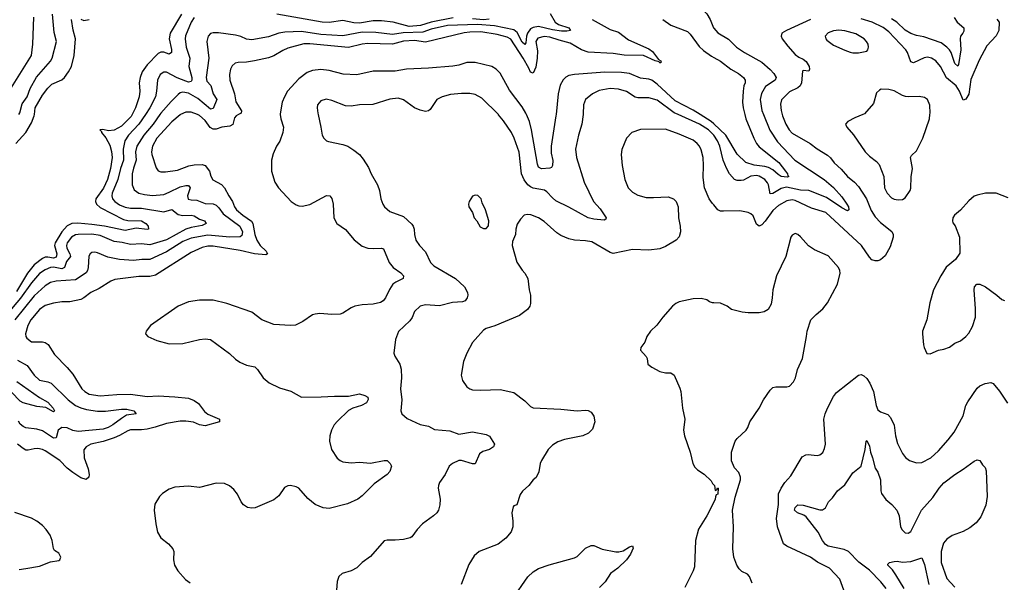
# Model space of a CAD drawing. Header units: inches. Extents: x 1173000 to 1307049, y 522583 to 678455.
# Tile 608 of 617: x 1244965 to 1252108, y 646607 to 650689. Entities that reach past the tile are written whole.
import ezdxf

# ---------------------------------------------------------------- set-up
doc = ezdxf.new("R2010")
doc.units = ezdxf.units.IN
doc.header["$MEASUREMENT"] = 0
for name, color, linetype in [('B2644', 7, 'Continuous'), ('B2645', 7, 'Continuous'), ('B2654', 7, 'Continuous'), ('B2655', 7, 'Continuous')]:
    doc.layers.add(name, color=color, linetype=linetype)

msp = doc.modelspace()

# ---------------------------------------------------------------- linework, layer by layer
at = {"layer": 'B2644', "color": 5}
for points, elevation in [([(1245877, 650000), (1245830.6, 649930), (1245754.6, 649850), (1245729.1, 649810.9), (1245715.6, 649750), (1245719.7, 649670), (1245697.7, 649610), (1245676.6, 649530), (1245637, 649430), (1245633.5, 649410), (1245639, 649390), (1245655.6, 649370), (1245690, 649345.3), (1245730, 649329.6), (1245770, 649321.6), (1245850, 649321.7), (1246010, 649294.6), (1246070, 649311.1), (1246114.5, 649274.5), (1246150, 649268.3), (1246210, 649269.5), (1246230, 649265.9), (1246270, 649242.3), (1246305.5, 649230), (1246318.4, 649210), (1246290, 649195.1), (1246210, 649181.6), (1246170, 649169.5), (1246030, 649090.7), (1245910, 649055.7), (1245850, 649063.7), (1245770, 649056.9), (1245710, 649071.7), (1245650, 649078.5), (1245550, 649122.6), (1245490, 649133.2), (1245388.8, 649131.2), (1245370, 649127.3), (1245342.2, 649110), (1245310.8, 649070), (1245305.1, 649050), (1245307.5, 649030), (1245329.5, 648990), (1245333.2, 648970), (1245304.9, 648935.1), (1245289.7, 648890.3), (1245270, 648882.2), (1245210, 648893), (1245190.1, 648889.9), (1245150, 648873.8), (1245110, 648848.1), (1245050, 648780.2), (1244971.7, 648668.3), (1244879.3, 648560.7)], 940), ([(1245983, 650000), (1245933.2, 649930), (1245866.8, 649850), (1245815.9, 649770), (1245806.5, 649730), (1245810.6, 649670), (1245790, 649611.3), (1245781.5, 649570), (1245780.9, 649490), (1245795.2, 649455.2), (1245830, 649430.2), (1245870, 649419.5), (1245930, 649413.4), (1246010, 649421.5), (1246050, 649436.2), (1246130, 649476.3), (1246170, 649486.4), (1246190, 649484.9), (1246202.4, 649470), (1246182.3, 649410), (1246187.7, 649387.7), (1246210, 649380.9), (1246250, 649378.8), (1246310, 649355.3), (1246370, 649352.5), (1246390, 649342.2), (1246410, 649323.5), (1246441.4, 649281.4), (1246562.5, 649190), (1246582.1, 649150), (1246577.8, 649122.2), (1246565.4, 649114.5), (1246490, 649111.8), (1246330, 649125.2), (1246210, 649103.4), (1246150, 649078.7), (1246030, 649003.9), (1245910, 648948.8), (1245850.8, 648949.2), (1245790, 648942.8), (1245690, 648947.8), (1245605.6, 648965.6), (1245530, 648997.2), (1245510, 649002), (1245490, 649000.4), (1245477, 648990), (1245468.1, 648971.9), (1245461.8, 648890), (1245458, 648870), (1245448.1, 648851.9), (1245370, 648801.1), (1245230, 648792.5), (1245190, 648780.8), (1245150, 648758.6), (1245070, 648685.5), (1244930, 648511.2)], 960), ([(1244937.5, 649790), (1245010, 649869.4), (1245050, 649939.8), (1245071.4, 649990), (1245072.3, 650000)], 920), ([(1245780.3, 650000), (1245773.4, 649986.6), (1245703.1, 649916.9), (1245650, 649886.1), (1245610, 649882), (1245568.2, 649891.8), (1245547.7, 649890), (1245558.3, 649878.3), (1245558.7, 649870), (1245591, 649831), (1245619.1, 649779.1), (1245632.6, 649732.6), (1245636.3, 649690), (1245624, 649610), (1245602.3, 649530), (1245573, 649467), (1245517.7, 649390), (1245514.6, 649370), (1245522.2, 649350), (1245550, 649325.5), (1245718.3, 649238.3), (1245750, 649232.3), (1245850.2, 649230), (1245880.2, 649210), (1245898.3, 649190), (1245900.7, 649170), (1245890, 649167.1), (1245810, 649175.2), (1245730, 649158.8), (1245581.6, 649190), (1245490, 649204), (1245387.2, 649212.8), (1245344, 649210), (1245310, 649192.6), (1245270, 649149.9), (1245222.6, 649070), (1245218.8, 649050), (1245234.9, 648990), (1245230, 648965.4), (1245210, 648959.4), (1245170, 648966.6), (1245150, 648965.1), (1245130, 648956.1), (1245070.1, 648910), (1245022.7, 648850), (1244942.6, 648717.4)], 920), ([(1246133, 650000), (1246130, 649998.5), (1246070, 649948.2), (1245959.8, 649830), (1245928.3, 649770), (1245921.4, 649730), (1245924.1, 649710), (1245955.1, 649615.1), (1245970, 649592.7), (1245990, 649584.9), (1246024.4, 649584.4), (1246110, 649596.2), (1246192.7, 649627.3), (1246230, 649636.3), (1246290, 649639.3), (1246310.1, 649630.1), (1246341.6, 649590), (1246352.8, 649552.8), (1246366.8, 649526.8), (1246430, 649492.1), (1246451.1, 649470), (1246481.7, 649410), (1246509.5, 649370), (1246524.3, 649330), (1246537.6, 649310), (1246584, 649270), (1246646.5, 649226.5), (1246656.8, 649210), (1246670.6, 649130.6), (1246685.6, 649090), (1246709.6, 649049.6), (1246754.4, 649010), (1246762.4, 648990), (1246750, 648982.3), (1246669.5, 648990.5), (1246564.9, 649015.1), (1246370, 649046.8), (1246330, 649045.2), (1246290, 649035.3), (1246210, 649000.6), (1245950, 648834), (1245910, 648824.5), (1245830, 648825), (1245655.7, 648804.3), (1245627.4, 648792.6), (1245541.6, 648738.4), (1245480.9, 648710), (1245430.3, 648670), (1245410, 648659.8), (1245330, 648642), (1245270, 648640.8), (1245210, 648632.5), (1245150, 648615.9), (1245110, 648585.8), (1245047, 648510), (1245024.3, 648470), (1245007.5, 648410), (1245010.2, 648390.2), (1245017.5, 648377.5), (1245050, 648352.4), (1245130, 648352.3), (1245150, 648346.7), (1245171.7, 648331.7), (1245218.7, 648258.7), (1245310, 648166), (1245350, 648117.3), (1245416.2, 648010), (1245437.3, 647990), (1245470, 647972.4), (1245550, 647959.1), (1245670, 647970.1), (1245770, 647971.6), (1245890, 647954.3), (1245970, 647959.6), (1246090, 647953.5), (1246190, 647942), (1246230, 647926.4), (1246263.3, 647903.3), (1246307.1, 647847.1), (1246330, 647827.2), (1246414, 647790), (1246416, 647770), (1246310, 647742.4), (1246270, 647748.8), (1246227.5, 647767.5), (1246170, 647777), (1246130, 647775.2), (1246030, 647758.5), (1245948.8, 647731.2), (1245890, 647717.2), (1245850, 647711.9), (1245770, 647713.2), (1245750, 647706.9), (1245689.2, 647670.8), (1245650, 647653.9), (1245570, 647629.1), (1245481.6, 647610), (1245447.2, 647590), (1245430, 647568), (1245433.2, 647510), (1245462.4, 647430), (1245470.3, 647390), (1245468, 647370), (1245447.9, 647352.1), (1245410, 647365.8), (1245350, 647404.2), (1245310, 647434.6), (1245257.2, 647490), (1245150, 647561.4), (1245130, 647570.6), (1245097.1, 647577.1), (1245070, 647576.3), (1245025.9, 647565.9), (1245010, 647566.3), (1244990, 647576.5), (1244948.7, 647608.7)], 980), ([(1246855.9, 650000), (1246859.7, 649970), (1246878.6, 649910), (1246874.9, 649870), (1246851.9, 649808.1), (1246828.7, 649770), (1246804, 649716), (1246793.1, 649670), (1246792.7, 649590), (1246815.6, 649510), (1246841.7, 649470), (1246936, 649370), (1246970, 649344.6), (1246990, 649337.4), (1247015.6, 649335.6), (1247070, 649347.2), (1247190, 649412.2), (1247216, 649410), (1247230, 649391.3), (1247239.5, 649350), (1247244.6, 649250), (1247265.5, 649210), (1247330, 649166), (1247391.3, 649091.3), (1247450, 649046), (1247491.4, 649031.4), (1247530, 649028.1), (1247590, 649031.7), (1247605.7, 649025.7), (1247646.1, 648926.1), (1247675.6, 648890), (1247730, 648851.3), (1247750, 648830.3), (1247746.4, 648810), (1247694.5, 648785.5), (1247673.4, 648770), (1247647.7, 648732.3), (1247620.3, 648670), (1247602, 648650), (1247582, 648638), (1247530, 648624.5), (1247450, 648619.7), (1247396, 648610), (1247370, 648598.9), (1247310, 648558.7), (1247290, 648553), (1247230.3, 648549.7), (1247143.2, 648556.8), (1247110, 648552.6), (1247090, 648546.3), (1247020, 648500), (1246967.4, 648472.6), (1246930.3, 648469.7), (1246810, 648477.7), (1246722, 648510), (1246650, 648567.6), (1246469, 648630), (1246370, 648654.5), (1246270, 648652.7), (1246190, 648641.1), (1246114, 648610), (1245914.8, 648470), (1245884, 648430), (1245878.8, 648410), (1245896, 648390), (1245961.1, 648361.1), (1246050, 648336), (1246150, 648339), (1246270, 648367.7), (1246310, 648372.8), (1246350, 648368.7), (1246487, 648267), (1246530, 648226.4), (1246562.9, 648202.9), (1246610, 648182.8), (1246670.5, 648170), (1246690, 648150.5), (1246732.2, 648090), (1246774.5, 648054.5), (1246850, 648017.6), (1246933.1, 647993.1), (1247010, 647950.6), (1247151.5, 647951.5), (1247250, 647958.2), (1247350, 647956.2), (1247430, 647974), (1247470, 647963.1), (1247490.1, 647950.1), (1247494.1, 647934.1), (1247481.1, 647910), (1247444.4, 647890), (1247382, 647870), (1247350, 647852.6), (1247270, 647776.9), (1247247.6, 647750), (1247226.7, 647710), (1247215.6, 647670), (1247213.1, 647630), (1247227.4, 647570), (1247268.2, 647508.2), (1247290, 647490.4), (1247310, 647481.1), (1247370, 647473.1), (1247430, 647477.4), (1247510, 647470.5), (1247610, 647491.2), (1247630, 647491.3), (1247653.4, 647470), (1247663, 647450), (1247650.3, 647410), (1247630.5, 647390), (1247538, 647322), (1247450, 647234.5), (1247419.1, 647210), (1247344.5, 647175.5), (1247210, 647142.7), (1247166.8, 647146.8), (1247110, 647171.8), (1247055.2, 647215.2), (1246990, 647289.5), (1246970, 647300.5), (1246930, 647309.6), (1246910, 647307.3), (1246886.1, 647293.9), (1246845.1, 647234.9), (1246810, 647205.1), (1246673.7, 647146.3), (1246650, 647144), (1246618, 647150), (1246589.5, 647169.5), (1246571.8, 647191.8), (1246545.4, 647245.4), (1246519.4, 647279.4), (1246487.6, 647307.6), (1246450, 647323.7), (1246390, 647325.1), (1246270, 647295.8), (1246190, 647303.5), (1246090, 647297.6), (1246050, 647282), (1246002, 647250), (1245980.5, 647230), (1245945.9, 647174.1), (1245941.3, 647130), (1245952.7, 647030), (1245966, 646970), (1245988.4, 646930), (1246045.8, 646885.8), (1246075.8, 646850), (1246083.7, 646830), (1246081.1, 646770), (1246088.9, 646730), (1246112, 646690), (1246167.7, 646627.7), (1246201.8, 646601.8)], 1020), ([(1246553.9, 650000), (1246536.5, 649990), (1246524.4, 649975.6), (1246510.6, 649929.4), (1246490, 649917.4), (1246431.6, 649908.4), (1246390, 649893.8), (1246370, 649895.4), (1246347.3, 649907.3), (1246310, 649956.8), (1246270, 649994), (1246255, 650000)], 980), ([(1247130.3, 650000), (1247150.6, 649910), (1247158.8, 649850), (1247171, 649830), (1247190, 649811), (1247205.2, 649805.2), (1247310, 649783), (1247346, 649770), (1247390, 649743), (1247430.3, 649710.3), (1247457.2, 649677.2), (1247496, 649616), (1247515.5, 649570), (1247561.6, 649490), (1247576.3, 649450), (1247585.5, 649390), (1247599.3, 649350), (1247613, 649330), (1247650, 649296.4), (1247750, 649260.4), (1247810, 649204.4), (1247820.3, 649190), (1247826.3, 649170), (1247829.1, 649129.1), (1247840.3, 649090), (1247865.3, 649050), (1247910, 649005.5), (1247946.2, 648926.2), (1247970, 648903.7), (1248127, 648810), (1248192.2, 648750), (1248213.7, 648710), (1248217, 648690), (1248212, 648670), (1248195.8, 648650), (1248178.3, 648641.7), (1248104.1, 648635.9), (1248010, 648612), (1247910, 648619.8), (1247870, 648609.6), (1247830, 648572.3), (1247813, 648527), (1247796.7, 648503.3), (1247712.9, 648427.1), (1247691.8, 648368.2), (1247680.5, 648270), (1247686.6, 648246.6), (1247724, 648190), (1247733.2, 648153.2), (1247735.5, 648090), (1247728.7, 648010), (1247737.6, 647930), (1247730.6, 647850.6), (1247737.3, 647830), (1247775.5, 647795.5), (1247870, 647752.7), (1247930, 647739.5), (1247974.6, 647714.6), (1248085.1, 647705.1), (1248150, 647682.8), (1248250, 647698.3), (1248350, 647679.5), (1248374, 647666), (1248410.8, 647610), (1248402, 647590), (1248374, 647570), (1248324.4, 647555.6), (1248301, 647539), (1248270, 647467.3), (1248250, 647466.6), (1248170.4, 647489.6), (1248150, 647490.9), (1248104.9, 647470), (1248081.6, 647450), (1248052.7, 647390), (1248010.7, 647330), (1248004, 647310), (1248000.7, 647290), (1248016.3, 647210), (1248014, 647170), (1248004, 647130), (1247990.6, 647110), (1247967.7, 647090), (1247887.9, 647032.1), (1247848.2, 646990), (1247810, 646937.2), (1247798, 646930), (1247750, 646917.6), (1247690, 646911.5), (1247630, 646913.6), (1247610, 646907), (1247510, 646794), (1247450, 646749.4), (1247410, 646712.3), (1247370, 646689.5), (1247304.7, 646670), (1247281, 646650), (1247267.5, 646612.5), (1247258.4, 646490)], 1040), ([(1249052.4, 650000), (1249042.7, 649930), (1249018.3, 649850), (1248998.5, 649750), (1249004.7, 649690), (1249060.7, 649510), (1249127.1, 649370), (1249175.6, 649315.6), (1249219.3, 649250), (1249217.3, 649242.7), (1249204.7, 649235.3), (1249130, 649240.9), (1249090, 649250.7), (1248950, 649329), (1248855.5, 649375.5), (1248830, 649395.4), (1248790, 649440.7), (1248772.5, 649452.5), (1248690, 649467.2), (1248670, 649476.1), (1248651.8, 649491.8), (1248626, 649526), (1248606.2, 649570), (1248588.3, 649728.3), (1248551.4, 649830), (1248532.4, 649870), (1248475.3, 649955.3), (1248439, 649999), (1248438, 650000)], 1040), ([(1248856.3, 650000), (1248855.3, 649990), (1248821.9, 649770), (1248821.3, 649721.3), (1248831.8, 649668.2), (1248830.2, 649629.8), (1248823.7, 649616.3), (1248810, 649611.1), (1248750, 649607.2), (1248730, 649618.4), (1248720.8, 649640.8), (1248678.5, 649890), (1248663.4, 649950), (1248641.8, 650000)], 1020), ([(1250000, 649850.7), (1249962.6, 649890), (1249898, 649930), (1249742.2, 650000)], 1040), ([(1250000, 649933.1), (1249982.3, 649950), (1249901.4, 650000)], 1020), ([(1250000, 649344.4), (1249990, 649356), (1249967.8, 649390), (1249933.3, 649470), (1249923.8, 649543.8), (1249926.6, 649630), (1249923.1, 649690), (1249910, 649743.7), (1249896.8, 649770), (1249881.1, 649790), (1249850, 649814), (1249750, 649858), (1249650, 649894.6), (1249470, 649892.6), (1249406, 649870), (1249367.7, 649830), (1249333, 649747), (1249327.7, 649710), (1249335.5, 649630), (1249355.5, 649530), (1249379.3, 649470), (1249410, 649436.4), (1249450, 649414.6), (1249510, 649399.6), (1249562.5, 649397.5), (1249670, 649404.2), (1249707.3, 649390), (1249728.2, 649370), (1249741.7, 649330), (1249744, 649250), (1249756.5, 649190), (1249759.5, 649150), (1249750, 649114), (1249726.8, 649090), (1249650, 649042), (1249610, 649026.6), (1249530, 649016), (1249410, 649020.7), (1249270, 648991.5), (1249250, 648998.7), (1249116.8, 649076.8), (1249070, 649085.4), (1248990, 649089.7), (1248950, 649099.1), (1248890, 649122.6), (1248861.4, 649141.4), (1248770, 649224.2), (1248729.2, 649250), (1248672.3, 649272.3), (1248645.8, 649274.2), (1248624.7, 649270), (1248598, 649242), (1248575.3, 649204.7), (1248564.7, 649170), (1248562, 649130), (1248539.6, 649080.4), (1248538, 649050), (1248571, 648930), (1248610, 648871.3), (1248630.6, 648850.6), (1248651, 648810), (1248661, 648730), (1248670.8, 648690), (1248670.7, 648630.7), (1248664.9, 648610), (1248650, 648586.6), (1248590, 648542.7), (1248413.3, 648466.7), (1248350, 648449.4), (1248330, 648435.1), (1248270, 648369.4), (1248250, 648346), (1248208.5, 648270), (1248186, 648210), (1248168.2, 648110), (1248178, 648070), (1248210, 648024.9), (1248230.3, 648010.3), (1248250, 648004.2), (1248310, 648000.3), (1248450, 648004.9), (1248550, 647984.9), (1248630, 647924), (1248670, 647883), (1248690, 647872.7), (1248890, 647863.7), (1249009.6, 647850.4), (1249070, 647856.3), (1249090, 647854), (1249110, 647841), (1249130, 647811.3), (1249137.3, 647770), (1249121.1, 647718.9), (1249090.8, 647690), (1249051, 647670), (1248916.8, 647643.2), (1248870, 647627.1), (1248830, 647601.2), (1248798.8, 647570), (1248750.2, 647490), (1248741.8, 647470), (1248731.2, 647408.8), (1248711.6, 647368.4), (1248690.8, 647350), (1248658.8, 647310), (1248611.9, 647268.1), (1248596.1, 647243.9), (1248570.6, 647169.4), (1248550, 647162), (1248544.9, 647155.1), (1248535.5, 647110), (1248543.6, 647050), (1248543.6, 647010), (1248530, 646972), (1248492.8, 646927.2), (1248437.4, 646882.6), (1248298, 646830), (1248261.6, 646798.4), (1248224.4, 646735.6), (1248167.9, 646592.1)], 1060), ([(1250000, 648634.1), (1249990, 648634.4), (1249970, 648641.8), (1249950, 648656.4), (1249910, 648666.2), (1249850, 648664.7), (1249750, 648641.3), (1249724.9, 648630), (1249702, 648610), (1249630.5, 648530), (1249586.9, 648473.1), (1249540.7, 648430), (1249514.8, 648390), (1249500.7, 648350), (1249472.4, 648310), (1249468.9, 648291.1), (1249510, 648244.9), (1249516.9, 648230), (1249523, 648190), (1249550, 648168), (1249610, 648136.4), (1249650, 648126.4), (1249690, 648126), (1249712.7, 648110), (1249755.1, 648015.1), (1249761.6, 647990), (1249774.4, 647870), (1249790.5, 647790), (1249780.7, 647710), (1249788.4, 647670), (1249828.7, 647550), (1249848.5, 647468.5), (1249863.4, 647443.4), (1249882.9, 647422.9), (1249931.9, 647391.9), (1249982.5, 647342.5), (1249990, 647324.7), (1250000, 647314.7)], 1080), ([(1244950, 648219.7), (1245019.7, 648179.7), (1245071, 648110), (1245110, 648074.6), (1245170, 648062), (1245192.6, 648052.6), (1245316.3, 647930), (1245370.5, 647890.5), (1245410, 647871.7), (1245450, 647860.6), (1245530.5, 647849.5), (1245588.9, 647848.9), (1245702.9, 647862.9), (1245743.6, 647863.6), (1245794, 647850), (1245810.8, 647830), (1245741.3, 647818.7), (1245703.7, 647796.3), (1245642.2, 647750), (1245607.5, 647730), (1245570, 647716.8), (1245390, 647701.1), (1245350, 647708.7), (1245310, 647727.7), (1245270, 647730.5), (1245245.5, 647710), (1245230, 647654), (1245210, 647652.4), (1245130, 647706.2), (1245090, 647717.2), (1245010, 647727), (1244990, 647738.2), (1244970, 647755.1), (1244955.9, 647775.9)], 960), ([(1244944.7, 648064.7), (1245110, 647946.5), (1245170, 647913.6), (1245207.7, 647870), (1245219.1, 647850), (1245210, 647844.2), (1245154, 647874), (1245090, 647882), (1244990, 647908.2), (1244970, 647920.2), (1244905.9, 647985.9)], 940), ([(1250000, 647187.6), (1249950.4, 647089.6), (1249888.5, 646991.5), (1249868.2, 646910), (1249859.9, 646720.1), (1249850.7, 646690), (1249791, 646570)], 1080), ([(1244960.9, 646700.9), (1245010, 646706), (1245110, 646724.6), (1245190, 646755.5), (1245250, 646764.4), (1245257, 646770), (1245264.5, 646790), (1245250, 646817.2), (1245218, 646838), (1245211.7, 646851.7), (1245201.3, 646910), (1245186.3, 646950), (1245158.7, 646990), (1245130, 647018.7), (1245090, 647049.6), (1245050, 647073), (1244930, 647113)], 1020), ([(1248538, 646482), (1248652.5, 646647.5), (1248690, 646683.1), (1248730, 646706.7), (1248806.7, 646733.3), (1248990, 646783.8), (1249010, 646793.4), (1249070, 646854), (1249110, 646874.8), (1249130, 646874), (1249190, 646847.7), (1249290, 646828.2), (1249311.9, 646828.1), (1249344.1, 646835.9), (1249390, 646864.7), (1249410, 646871.3), (1249414.8, 646854.8), (1249397.3, 646810), (1249366.8, 646770), (1249304.9, 646710), (1249250.2, 646669.8), (1249213.7, 646610), (1249171.7, 646568.3)], 1060)]:
    msp.add_lwpolyline(points, dxfattribs=dict(at, elevation=elevation))
at = {"layer": 'B2644', "color": 5, "elevation": 1060}
msp.add_lwpolyline([(1248270, 649415.3), (1248251.1, 649408.9), (1248226, 649370), (1248221, 649350), (1248224.7, 649330), (1248251.3, 649290), (1248262, 649250), (1248282, 649230), (1248305.4, 649185.4), (1248330, 649174), (1248350, 649174), (1248367.3, 649192.7), (1248368.7, 649230), (1248344, 649310), (1248320.2, 649360.2), (1248313.2, 649390), (1248290, 649414)], close=True, dxfattribs=at)
at = {"layer": 'B2645', "color": 5}
for points, elevation in [([(1250000, 650842.7), (1249930.5, 650849.5), (1249910, 650845.2), (1249891, 650830), (1249887.3, 650810), (1249895.5, 650790), (1249950.2, 650730.2), (1249973.4, 650690), (1249997.7, 650630), (1250000, 650627.5)], 1040), ([(1244881.4, 650158.6), (1245050.5, 650430), (1245061.6, 650510), (1245067.4, 650707.4)], 960), ([(1244959, 650000), (1244966.1, 650013.9), (1244982.3, 650077.7), (1245019.9, 650130), (1245041.6, 650190), (1245088.5, 650271.5), (1245190, 650387.4), (1245201.2, 650410), (1245232.2, 650530), (1245215.9, 650595.9), (1245202.3, 650730)], 940), ([(1245072.3, 650000), (1245076.7, 650050), (1245130, 650141.7), (1245170, 650193.1), (1245198.7, 650221.3), (1245270, 650253.1), (1245290, 650268.7), (1245320.5, 650310), (1245340.4, 650350), (1245359.6, 650430), (1245369.2, 650550), (1245353, 650613), (1245341.5, 650690)], 920), ([(1245410, 650693.2), (1245430, 650683), (1245470, 650690.7)], 920), ([(1246140.3, 650730), (1246056.8, 650590), (1246049.6, 650550), (1246067.6, 650472.4), (1246066, 650450), (1246050, 650438.2), (1246010, 650452.7), (1245990, 650452.6), (1245970, 650443.8), (1245890, 650360.6), (1245854.6, 650310), (1245839, 650270), (1245832.4, 650230), (1245836.6, 650170), (1245831.6, 650130), (1245806.5, 650050), (1245780.3, 650000)], 920), ([(1246230, 650705.5), (1246208.5, 650670), (1246168.7, 650571.3), (1246165.3, 650550), (1246174, 650490), (1246199, 650410), (1246192.1, 650350), (1246213.8, 650270), (1246214.4, 650250), (1246210, 650239.7), (1246190, 650234.9), (1246170, 650242.2), (1246107.2, 650267.2), (1246030, 650308.2), (1246010, 650308.7), (1245984.9, 650290), (1245965, 650250), (1245958.3, 650170), (1245950.1, 650130), (1245910.1, 650050), (1245877, 650000)], 940), ([(1248813.8, 650733.8), (1248850.2, 650670), (1248875, 650655), (1248948.7, 650630), (1248962, 650610), (1248935, 650605), (1248894.8, 650605.2), (1248830, 650614.6), (1248730, 650638.9), (1248690, 650632.9), (1248670, 650622.2), (1248648.3, 650591.7), (1248641.1, 650570), (1248638.1, 650521.9), (1248630, 650509), (1248610, 650525.4), (1248575.1, 650595.1), (1248550, 650615), (1248410, 650643), (1248285.8, 650654.2), (1248070, 650646.2), (1247950, 650619.7), (1247890, 650598.9), (1247746.4, 650593.6), (1247670, 650581.6), (1247550, 650595.4), (1247450, 650598.2), (1247308.5, 650571.5), (1247150, 650580.1), (1247010, 650602.5), (1246890, 650598.7), (1246845.5, 650590), (1246770, 650563.2), (1246650, 650543.4), (1246610, 650548.5), (1246570, 650566.2), (1246530, 650575.8), (1246407.6, 650592.4), (1246370, 650594.3), (1246350, 650589.5), (1246331.7, 650568.3), (1246322.3, 650530), (1246336.9, 650410), (1246317.5, 650270), (1246322.6, 650242.6), (1246352, 650212), (1246370, 650151.6), (1246394.7, 650110), (1246370, 650045.6), (1246350, 650039.8), (1246258, 650118), (1246190, 650155.2), (1246150, 650162.1), (1246130, 650157.3), (1246114, 650146), (1246063.7, 650096.3), (1245990, 650009.9), (1245983, 650000)], 960), ([(1249117.4, 650690), (1249250, 650618.2), (1249310, 650597.8), (1249381.9, 650541.9), (1249530, 650478.2), (1249556.9, 650456.9), (1249600.5, 650400.5), (1249616.1, 650390), (1249618.3, 650381.7), (1249610, 650372.7), (1249603.1, 650383.1), (1249575.6, 650390), (1249490, 650428.5), (1249350, 650430.9), (1249270, 650444.4), (1249090, 650453.1), (1249041, 650470), (1248958.6, 650518.6), (1248879, 650539), (1248810, 650562.5), (1248770, 650567.9), (1248724.9, 650555.1), (1248710.8, 650530), (1248721.7, 650461.7), (1248720.5, 650410), (1248710, 650345.4), (1248690, 650300.5), (1248670, 650307.6), (1248658, 650338), (1248617.3, 650410), (1248528.6, 650548.6), (1248502.6, 650562.6), (1248430, 650581.9), (1248310, 650601.8), (1248230, 650599.2), (1248190, 650593), (1247910, 650526.8), (1247830, 650537.1), (1247750, 650532.2), (1247670, 650512.1), (1247490, 650516.1), (1247450, 650511.3), (1247350, 650486.7), (1247070, 650514.5), (1247026, 650514), (1246910, 650482.8), (1246873.7, 650466.3), (1246810, 650425.4), (1246770, 650412.1), (1246669.8, 650389.8), (1246610, 650381.4), (1246550, 650379.2), (1246527.7, 650372.3), (1246507, 650353), (1246494.9, 650330), (1246488.4, 650290), (1246490.2, 650250), (1246522.6, 650150), (1246533.7, 650093.7), (1246573.3, 650026.7), (1246571.3, 650010), (1246553.9, 650000)], 980), ([(1248110, 650701.8), (1247949.5, 650670.5), (1247872.3, 650647.7), (1247790, 650639.8), (1247675.1, 650670), (1247590, 650680.6), (1247530, 650680.6), (1247430, 650663.6), (1247390, 650666.4), (1247310, 650683.6), (1247210.5, 650669.5), (1247159, 650670), (1246830, 650728.5)], 940), ([(1248370, 650693.1), (1248330, 650686.8), (1248250, 650695.3)], 940), ([(1249630.2, 650690), (1249690, 650650.2), (1249810, 650602.8), (1249830, 650582.8), (1249894.9, 650494.9), (1249925.2, 650465.2), (1249983.7, 650423.7), (1250000, 650414.7)], 1020), ([(1248641.8, 650000), (1248637.4, 650010), (1248610, 650055.6), (1248518.5, 650178.5), (1248450, 650301), (1248421.7, 650330), (1248390, 650349.8), (1248270, 650377.3), (1248210, 650379.1), (1248150, 650359.4), (1248108, 650352), (1247930, 650336.2), (1247772, 650330), (1247690, 650314.5), (1247530, 650314.5), (1247410, 650289.8), (1247312.8, 650292.8), (1247210, 650319.4), (1247150, 650327.6), (1247090, 650320.6), (1247050, 650306.5), (1246990, 650260.3), (1246909.2, 650170), (1246885.4, 650130), (1246869.3, 650090), (1246855.3, 650004.7), (1246855.9, 650000)], 1020), ([(1249901.4, 650000), (1249850, 650031.8), (1249720.3, 650100.3), (1249590, 650221.3), (1249550, 650248.9), (1249530, 650256.1), (1249470, 650263.7), (1249390, 650297.9), (1249330, 650305.8), (1249210, 650308.9), (1248990, 650292), (1248950, 650283.5), (1248928.3, 650271.7), (1248907.7, 650252.3), (1248886.4, 650213.6), (1248870.9, 650150), (1248856.3, 650000)], 1020), ([(1249742.2, 650000), (1249713.1, 650013.1), (1249590, 650105.4), (1249530, 650122), (1249450, 650120.9), (1249430, 650126.6), (1249366.6, 650166.6), (1249310, 650183.8), (1249250, 650188.7), (1249170, 650174.6), (1249121.6, 650150), (1249070, 650109.5), (1249054.7, 650070), (1249053.3, 650006.7), (1249052.4, 650000)], 1040), ([(1248438, 650000), (1248318.5, 650118.5), (1248270, 650145.7), (1248230, 650153.5), (1248170, 650154), (1248090, 650145.1), (1248031.3, 650128.7), (1247991.5, 650108.5), (1247942.8, 650037.2), (1247930, 650026.6), (1247910, 650022.9), (1247870, 650031.5), (1247830, 650048.3), (1247750, 650106.3), (1247710, 650120.5), (1247650, 650112.6), (1247526.4, 650073.6), (1247430, 650071.1), (1247370, 650061.3), (1247330, 650063), (1247230, 650103.6), (1247188.6, 650111.4), (1247150, 650101.2), (1247126.8, 650070), (1247124, 650050), (1247128, 650010), (1247130.3, 650000)], 1040), ([(1246255, 650000), (1246210, 650018), (1246170, 650018.2), (1246133, 650000)], 980)]:
    msp.add_lwpolyline(points, dxfattribs=dict(at, elevation=elevation))
at = {"layer": 'B2654', "color": 5}
for points, elevation in [([(1250361.4, 650000), (1250406.6, 649886.6), (1250461.5, 649801.5), (1250588.8, 649668.8), (1250800.8, 649530), (1250870, 649470.2), (1250930, 649403.5), (1250966.1, 649350), (1250976.8, 649330), (1250979.6, 649310), (1250970, 649302.8), (1250930, 649324), (1250818, 649398), (1250690, 649448.8), (1250630, 649452.6), (1250527.5, 649472.5), (1250490, 649464.5), (1250430, 649426.6), (1250410, 649426), (1250398.5, 649490), (1250390, 649506), (1250369.8, 649530), (1250330, 649554.6), (1250310, 649558.5), (1250270, 649554), (1250215.1, 649524.9), (1250198.9, 649521.1), (1250170, 649521), (1250150, 649528.9), (1250113.8, 649570), (1250092.1, 649612.1), (1250067.9, 649670), (1250044.2, 649770), (1250026.8, 649810), (1250000.6, 649850), (1250000, 649850.7)], 1040), ([(1250496.6, 650000), (1250499, 649990), (1250523, 649930), (1250547, 649890), (1250570, 649865.4), (1250699.5, 649790), (1250750, 649751.6), (1250825.8, 649705.8), (1250846.8, 649686.8), (1250874.6, 649650), (1250923.5, 649603.5), (1250970, 649550.2), (1251020.8, 649510), (1251050, 649479.6), (1251109.4, 649390), (1251143.3, 649303.3), (1251170, 649258), (1251210, 649216.2), (1251292.4, 649152.4), (1251300.9, 649130), (1251301, 649110), (1251280, 649040), (1251243.7, 648976.3), (1251210, 648946.1), (1251190, 648939.4), (1251170, 648939.3), (1251147.5, 648947.5), (1251130, 648964.7), (1251073, 649050), (1250812.8, 649290), (1250710, 649322.3), (1250590, 649377), (1250570, 649381.5), (1250530, 649375), (1250470, 649341.4), (1250430, 649303.7), (1250374.2, 649225.8), (1250350, 649201.5), (1250330, 649191.9), (1250310, 649204.7), (1250286, 649266), (1250270, 649281.3), (1250250, 649289.7), (1250190, 649302.7), (1250070, 649299.6), (1250050, 649300.7), (1250030, 649309.4), (1250000, 649344.4)], 1060), ([(1250225.4, 650000), (1250233.1, 649970), (1250290.1, 649830), (1250310.5, 649790.5), (1250330, 649765.5), (1250472.6, 649652.6), (1250520.7, 649590), (1250534.3, 649570), (1250536.5, 649556.5), (1250543.8, 649550), (1250533.9, 649546.1), (1250490, 649551.9), (1250466.5, 649566.5), (1250430, 649599.7), (1250397.5, 649617.5), (1250370, 649624.7), (1250292.4, 649632.4), (1250233.6, 649653.6), (1250170, 649712.4), (1250087.2, 649850), (1250000, 649933.1)], 1020), ([(1251081.3, 650000), (1251023.4, 649976.6), (1250972, 649950), (1250956, 649930), (1250964.9, 649910), (1251014.4, 649854.4), (1251099.5, 649730), (1251130, 649698.7), (1251181, 649661), (1251199, 649639), (1251234.6, 649550), (1251239.7, 649470), (1251258.3, 649430), (1251290, 649397.4), (1251310, 649387.8), (1251337.3, 649382.7), (1251370, 649384.6), (1251390, 649395.8), (1251424.4, 649450), (1251430, 649466.8), (1251432.1, 649547.9), (1251441.5, 649610), (1251426.6, 649690), (1251435.5, 649704.5), (1251470, 649736.3), (1251516.3, 649830), (1251565.4, 649970), (1251568.6, 650000)], 1080), ([(1252136.6, 649396.6), (1252050, 649431.2), (1251971.1, 649431.1), (1251910, 649416.3), (1251890, 649407.8), (1251850, 649374.3), (1251790, 649307), (1251746.8, 649270), (1251734.8, 649250), (1251731, 649230), (1251735.3, 649215.3), (1251752.7, 649192.7), (1251782.8, 649110), (1251785.4, 648994.6), (1251754.8, 648950), (1251686.5, 648893.5), (1251646.4, 648830), (1251595.5, 648730), (1251566.6, 648633.4), (1251545.3, 648510), (1251515.5, 648430), (1251513.4, 648410), (1251520.7, 648330), (1251526.8, 648310), (1251547.1, 648267.1), (1251570, 648264.7), (1251630, 648290.8), (1251670, 648297.3), (1251710, 648314), (1251750, 648340.7), (1251790, 648358.8), (1251829.2, 648390), (1251850, 648414.8), (1251877.5, 648462.5), (1251898.9, 648530), (1251899.7, 648590), (1251889.6, 648730), (1251892.3, 648750), (1251909, 648770), (1251930, 648770.4), (1251970.8, 648750), (1252054.8, 648690), (1252090, 648658), (1252110, 648651.3)], 1080), ([(1250279.6, 646599.6), (1250259.3, 646650), (1250244.8, 646664.8), (1250204.7, 646684.7), (1250184.7, 646704.7), (1250167, 646730), (1250145.6, 646790), (1250137.6, 646850), (1250142.9, 647010), (1250136.9, 647130), (1250155.3, 647224.7), (1250195.3, 647350), (1250195.3, 647370), (1250183.1, 647403.1), (1250150, 647438), (1250130, 647488), (1250129.5, 647550), (1250156, 647630), (1250169.7, 647650.3), (1250234.5, 647710), (1250247, 647730), (1250262, 647770), (1250329.6, 647870), (1250360.5, 647930), (1250410, 648000.7), (1250430, 648019.1), (1250450, 648026), (1250530, 648024.9), (1250549.5, 648030.5), (1250579.3, 648060.7), (1250593.6, 648090), (1250608.2, 648151.8), (1250642.9, 648230), (1250674, 648390), (1250677, 648430), (1250705.2, 648510), (1250742.7, 648550), (1250792.3, 648590), (1250826.2, 648633.8), (1250898, 648770), (1250916.2, 648850), (1250914, 648870), (1250904.5, 648890), (1250830, 648975.1), (1250730, 649019.6), (1250687, 649047), (1250630, 649112.3), (1250610, 649129.3), (1250590, 649138), (1250570, 649125.2), (1250560.5, 649110), (1250522, 648970), (1250456.4, 648830), (1250428.4, 648730), (1250424.9, 648670), (1250415.9, 648624.1), (1250394, 648586), (1250366, 648570), (1250330, 648563.1), (1250250, 648562), (1250207.6, 648567.6), (1250130, 648587.3), (1250097.2, 648610), (1250050, 648632.8), (1250000, 648634.1)], 1080), ([(1250945.1, 646550), (1250915.6, 646630), (1250839.6, 646710), (1250753.8, 646753.8), (1250700.9, 646790), (1250529.8, 646869.8), (1250506.4, 646886.4), (1250462.9, 647010), (1250455.9, 647070), (1250470.7, 647170.7), (1250469.7, 647249.7), (1250490, 647290.7), (1250515.6, 647330), (1250560.1, 647379.9), (1250642.4, 647517.6), (1250667.7, 647532.3), (1250686, 647534), (1250750, 647526), (1250770, 647532.7), (1250790.9, 647549.1), (1250803.1, 647576.9), (1250809.7, 647610), (1250799.8, 647790), (1250808.9, 647830), (1250826.2, 647870), (1250870, 647955.3), (1250890, 647984.6), (1251050, 648110.7), (1251070, 648114.8), (1251090, 648106), (1251110, 648086), (1251131.8, 648051.8), (1251160.3, 647990), (1251178.3, 647890), (1251190, 647858), (1251210, 647844.2), (1251263.6, 647823.6), (1251282.6, 647802.6), (1251310, 647746), (1251318.9, 647670), (1251332.7, 647612.7), (1251370, 647540.7), (1251391.9, 647511.9), (1251420.7, 647490), (1251470, 647474), (1251510, 647477), (1251574, 647510), (1251630, 647559.5), (1251700, 647640), (1251743.8, 647696.2), (1251810, 647814), (1251829.8, 647890), (1251842.7, 647917.3), (1251910, 648014.9), (1251930, 648031.4), (1251970, 648050.2), (1252010, 648055.6), (1252026.8, 648050), (1252072.6, 647992.6), (1252130, 647906)], 1060), ([(1251250, 646561.3), (1251212.3, 646610), (1251130, 646693.8), (1251053.4, 646753.4), (1250978.5, 646830), (1250945.6, 646845.6), (1250830, 646869.9), (1250810, 646882.2), (1250788.4, 646910), (1250758.2, 646970), (1250670, 647081), (1250653, 647093), (1250607.3, 647110), (1250585.5, 647130), (1250590.6, 647150), (1250610.5, 647169.5), (1250650, 647166.5), (1250770, 647131.6), (1250790, 647132.7), (1250810, 647147.7), (1250833.6, 647190), (1250861.5, 647218.5), (1250898.7, 647270), (1250950, 647313.8), (1251010, 647402), (1251070, 647450.4), (1251098.4, 647570), (1251105.1, 647630), (1251110, 647636.3), (1251130, 647594), (1251136.3, 647550), (1251151, 647511), (1251170, 647434), (1251190, 647406), (1251210.2, 647350), (1251213.4, 647270), (1251218, 647250), (1251247.5, 647207.5), (1251291, 647171), (1251328.7, 647130), (1251345.7, 647090), (1251354.9, 647010), (1251366.6, 646986.6), (1251390, 646966), (1251410, 646964.2), (1251430, 646975.5), (1251506.2, 647130), (1251590, 647223.1), (1251636, 647290), (1251670, 647327.6), (1251749.6, 647390), (1251810, 647427.6), (1251890, 647486.5), (1251910, 647494.9), (1251930.4, 647490.4), (1251950, 647459.1), (1251970, 647440.7), (1251976.1, 647416.1), (1251983.9, 647230), (1251972.9, 647167.2), (1251937.9, 647082.1), (1251902.8, 647037.2), (1251857.7, 647002.3), (1251810, 646976), (1251730, 646945.7), (1251690, 646921), (1251667.7, 646890), (1251649.5, 646830), (1251649.5, 646749.5), (1251690, 646633.4), (1251750, 646570.4)], 1040), ([(1250000, 647314.7), (1250004.7, 647310), (1250010, 647274), (1250022, 647278), (1250027.3, 647292.7), (1250031.3, 647290), (1250030, 647246), (1250018, 647242), (1250012, 647228), (1250011.3, 647210), (1250000, 647187.6)], 1080), ([(1251381.7, 646561.7), (1251321.8, 646661.8), (1251297.3, 646697.3), (1251264, 646730), (1251262, 646738), (1251275.3, 646750), (1251310, 646757.3), (1251330, 646759.2), (1251370, 646753.2), (1251430, 646757.7), (1251510, 646784.9), (1251530, 646736), (1251560.3, 646590)], 1020)]:
    msp.add_lwpolyline(points, dxfattribs=dict(at, elevation=elevation))
at = {"layer": 'B2655', "color": 5}
for points, elevation in [([(1250700.9, 650690), (1250528.4, 650610), (1250494.9, 650590), (1250488.7, 650570), (1250497.4, 650550), (1250537.5, 650497.5), (1250590, 650435.5), (1250616.4, 650416.4), (1250650, 650402.4), (1250670, 650385.5), (1250692.2, 650350), (1250694.9, 650330), (1250690, 650315.3), (1250650, 650321.2), (1250644.4, 650315.6), (1250636.8, 650230), (1250628.2, 650210), (1250610, 650194.8), (1250550, 650165.8), (1250492.7, 650107.3), (1250485.1, 650074.9), (1250489.4, 650030), (1250496.6, 650000)], 1060), ([(1252053.2, 650693.2), (1252070.4, 650670.4), (1252068.5, 650610), (1252050, 650572), (1251981.3, 650498.7), (1251924.9, 650395.1), (1251864.1, 650255.9), (1251850, 650149.3), (1251830, 650112.3), (1251810, 650104), (1251782.3, 650170), (1251758, 650210), (1251688, 650268), (1251644.7, 650350), (1251610.4, 650390.4), (1251580.5, 650410), (1251550, 650416.8), (1251527.7, 650412.3), (1251450, 650376.1), (1251430, 650382.6), (1251405.8, 650450), (1251393.2, 650470), (1251270, 650599.5), (1251230, 650632.1), (1251150, 650670.3), (1251070, 650695.6)], 1060), ([(1251745.1, 650705.1), (1251764.9, 650670), (1251813.5, 650630), (1251814, 650606), (1251807.5, 650590), (1251791, 650570), (1251786.6, 650550), (1251793.1, 650470), (1251776.9, 650363.1), (1251770, 650351.2), (1251750, 650370.9), (1251722.9, 650450), (1251710.6, 650470.6), (1251692.2, 650490), (1251650, 650520.6), (1251524.2, 650564.2), (1251470, 650575.2), (1251430, 650589.2), (1251390, 650613.7), (1251328.5, 650670), (1251290, 650695.4)], 1040), ([(1250000, 650627.5), (1250030, 650594.3), (1250106.6, 650546.6), (1250166, 650490), (1250222.6, 650450), (1250350, 650379.6), (1250410, 650328), (1250437.2, 650297.2), (1250452.1, 650270), (1250444.7, 650250), (1250375.3, 650204.7), (1250347.7, 650152.3), (1250338.1, 650110), (1250349.4, 650030), (1250361.4, 650000)], 1040), ([(1250000, 650414.7), (1250050, 650386.8), (1250124.7, 650330), (1250179, 650299), (1250215.5, 650270), (1250228.2, 650250), (1250229.1, 650230), (1250218.8, 650210), (1250213.5, 650170), (1250208.9, 650090), (1250212.5, 650050), (1250225.4, 650000)], 1020), ([(1251568.6, 650000), (1251569.7, 650010), (1251567.6, 650067.6), (1251550, 650109), (1251530, 650125.2), (1251491.5, 650131.5), (1251410, 650129), (1251392.1, 650132.1), (1251370, 650139.3), (1251310, 650172.3), (1251270, 650182), (1251215.9, 650184.1), (1251201.6, 650178.4), (1251182, 650158), (1251159.3, 650080.7), (1251094.6, 650005.4), (1251081.3, 650000)], 1080)]:
    msp.add_lwpolyline(points, dxfattribs=dict(at, elevation=elevation))
at = {"layer": 'B2655', "color": 5, "elevation": 1080}
msp.add_lwpolyline([(1250907.9, 650612.1), (1250870, 650607.6), (1250830, 650592.2), (1250808.4, 650570), (1250812.4, 650550), (1250820.5, 650540.5), (1250870, 650504.6), (1250950, 650467.4), (1250990, 650454), (1251010, 650448.8), (1251050, 650448.5), (1251110, 650461), (1251119, 650470), (1251122.7, 650490), (1251119.5, 650510), (1251109.5, 650530), (1251091.6, 650550), (1251030, 650587.3), (1250950, 650608.8)], close=True, dxfattribs=at)

doc.saveas('drawing.dxf')
